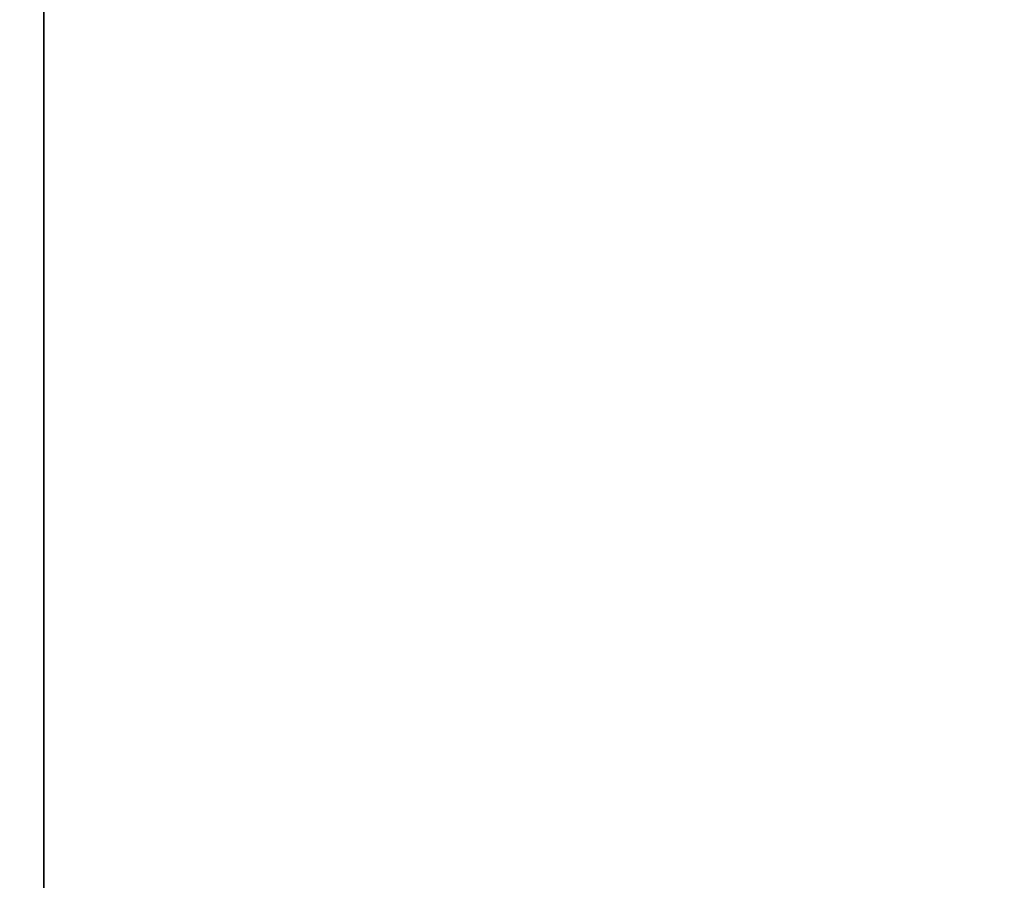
# Model space of a CAD drawing. Extents: x 0 to 80, y 0 to 80.
# Tile 330 of 656: x 8.806342 to 8.80662, y 35.421796 to 35.422039. Entities that reach past the tile are written whole.
import ezdxf

# ---------------------------------------------------------------- set-up
doc = ezdxf.new("R2010")
doc.units = 0
doc.header["$LTSCALE"] = 25.4
doc.layers.get('0').update_dxf_attribs({"color": 13, "linetype": 'CONTINUOUS'})

# ---------------------------------------------------------------- blocks, each defined once
blk = doc.blocks.new('ORBIT-I-KINKIET-20-7806-78')
at = {"color": 7}
blk.add_line((25.20296288, 35.76836014, 344.54324341), (25.20296288, 35.64608002, 344.54324341), dxfattribs=at)
blk.add_line((25.20296288, 35.76836014, 344.54324341), (25.20296288, 35.64608002, 344.54324341), dxfattribs=at)
mesh = blk.add_polyface(dxfattribs=at)
corners = [(25.48274612, 35.64608002, 303.72213745), (24.77451897, 35.76836014, 304.12255859), (25.48274612, 35.76836014, 303.72213745)]
mesh.append_faces([[corners[k] for k in face] for face in [(0, 1, 2)]], dxfattribs={"color": 7})
mesh = blk.add_polyface(dxfattribs=at)
corners = [(25.48274612, 35.64608002, 303.72213745), (24.77451897, 35.64608002, 304.12255859), (24.77451897, 35.76836014, 304.12255859)]
mesh.append_faces([[corners[k] for k in face] for face in [(0, 1, 2)]], dxfattribs={"color": 7})
mesh = blk.add_polyface(dxfattribs=at)
corners = [(25.11967087, 35.76836014, 343.68878174), (25.11967087, 35.64608002, 343.68878174), (25.20296288, 35.76836014, 344.54324341)]
mesh.append_faces([[corners[k] for k in face] for face in [(0, 1, 2)]], dxfattribs={"color": 7})
mesh = blk.add_polyface(dxfattribs=at)
corners = [(25.20296288, 35.76836014, 344.54324341), (25.11967087, 35.64608002, 343.68878174), (25.20296288, 35.64608002, 344.54324341)]
mesh.append_faces([[corners[k] for k in face] for face in [(0, 1, 2)]], dxfattribs={"color": 7})
mesh = blk.add_polyface(dxfattribs=at)
corners = [(25.93508911, 35.76836014, 344.92849731), (25.20296288, 35.64608002, 344.54324341), (25.93508911, 35.64608002, 344.92849731)]
mesh.append_faces([[corners[k] for k in face] for face in [(0, 1, 2)]], dxfattribs={"color": 7})
mesh = blk.add_polyface(dxfattribs=at)
corners = [(25.93508911, 35.76836014, 344.92849731), (25.20296288, 35.76836014, 344.54324341), (25.20296288, 35.64608002, 344.54324341)]
mesh.append_faces([[corners[k] for k in face] for face in [(0, 1, 2)]], dxfattribs={"color": 7})

msp = doc.modelspace()

# ---------------------------------------------------------------- block references
at = {"color": 0}
msp.add_blockref('ORBIT-I-KINKIET-20-7806-78', (-16.39661407, -0.34607825, -57.5), dxfattribs=at)

doc.saveas('drawing.dxf')
